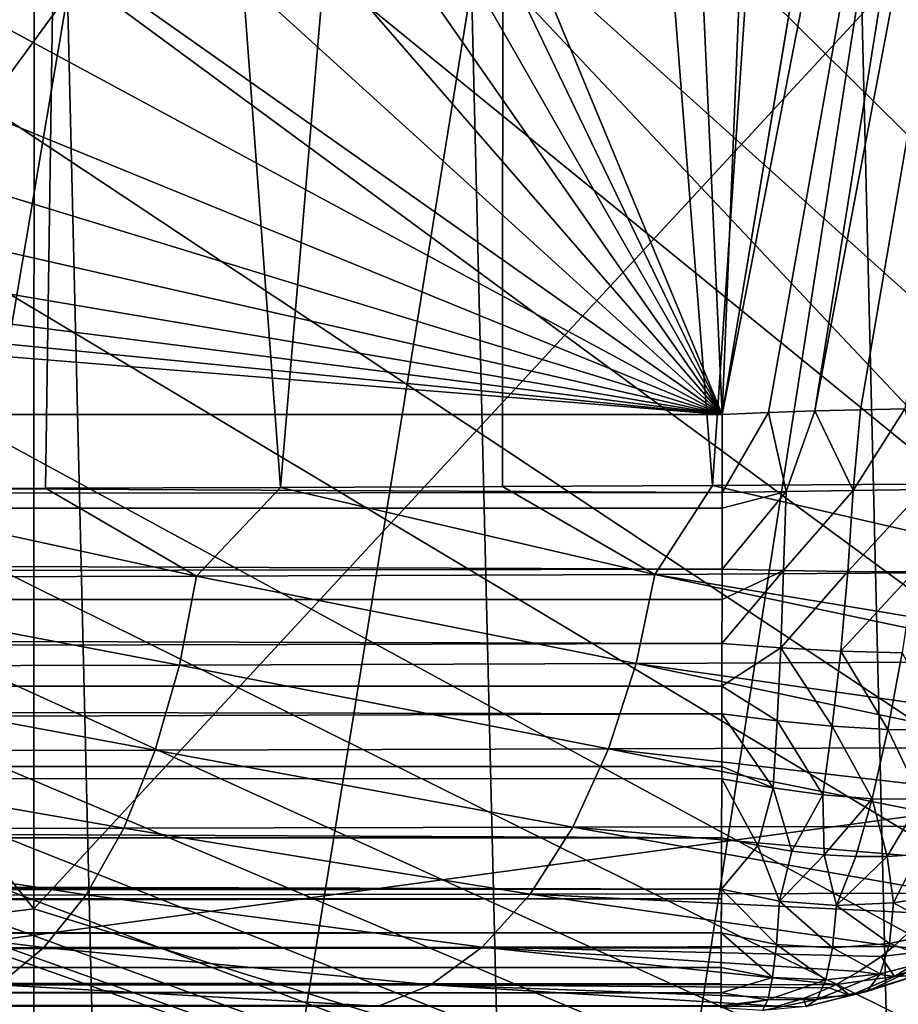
# Model space of a CAD drawing. Header units: metres. Extents: x -104 to 104, y -68 to 90.
# Tile 373 of 656: x 12.7 to 14.16, y -15.7 to -14.05. Entities that reach past the tile are written whole.
import ezdxf

# ---------------------------------------------------------------- set-up
doc = ezdxf.new("R2010")
doc.units = ezdxf.units.M
doc.layers.add('solid_FIT-BATH-153_SW0002', color=7, linetype='CONTINUOUS')

msp = doc.modelspace()

# ---------------------------------------------------------------- linework, layer by layer
at = {"layer": 'solid_FIT-BATH-153_SW0002'}
for points in [[(14.913816, 10.872436, -3.203498), (13.869938, -14.714112, -3.203498), (12.729892, 9.981179, -3.203498)], [(14.913816, 10.872436, -3.203498), (14.594555, -10.362661, -3.203498), (13.869938, -14.714112, -3.203498)], [(9.898127, -5.137311, -3.203498), (12.729892, 9.981179, -3.203498), (13.869938, -14.714112, -3.203498)], [(17.184942, -17.214111, 0.796502), (14.334521, 9.499496, 0.796502), (13.192942, 9.050648, 0.796502)], [(17.184942, -17.214111, 0.796502), (13.192942, 9.050648, 0.796502), (12.038979, 8.639775, 0.796502)], [(17.184942, -17.214111, 0.796502), (12.038979, 8.639775, 0.796502), (10.871763, 8.26669, 0.796502)], [(17.184942, -17.214111, 0.796502), (10.871763, 8.26669, 0.796502), (9.69239, 7.931559, 0.796502)], [(17.184942, -17.214111, 0.796502), (9.69239, 7.931559, 0.796502), (8.504291, 7.63539, 0.796502)], [(17.184942, -17.214111, 0.796502), (8.504291, 7.63539, 0.796502), (7.306127, 7.37792, 0.796502)], [(17.184942, -17.214111, 0.796502), (7.306127, 7.37792, 0.796502), (6.999918, -3.714088, 0.796502)], [(17.184942, -17.214111, 0.796502), (6.999918, -3.714088, 0.796502), (6.961664, -4.445391, 0.796502)], [(17.184942, -17.214111, 0.796502), (6.961664, -4.445391, 0.796502), (6.846977, -5.169706, 0.796502)], [(9.71818, -6.071251, -3.203498), (9.898127, -5.137311, -3.203498), (13.869938, -14.714112, -3.203498)], [(17.184942, -17.214111, 0.796502), (6.846977, -5.169706, 0.796502), (6.65729, -5.877312, 0.796502)], [(17.184942, -17.214111, 0.796502), (6.65729, -5.877312, 0.796502), (6.394936, -6.560861, 0.796502)], [(9.449957, -6.984927, -3.203498), (9.71818, -6.071251, -3.203498), (13.869938, -14.714112, -3.203498)], [(17.184942, -17.214111, 0.796502), (6.394936, -6.560861, 0.796502), (6.062229, -7.214024, 0.796502)], [(9.09618, -7.868401, -3.203498), (9.449957, -6.984927, -3.203498), (13.869938, -14.714112, -3.203498)], [(17.184942, -17.214111, 0.796502), (6.062229, -7.214024, 0.796502), (5.662942, -7.828754, 0.796502)], [(17.184942, -17.214111, 0.796502), (5.662942, -7.828754, 0.796502), (5.202155, -8.397757, 0.796502)], [(8.660405, -8.713721, -3.203498), (9.09618, -7.868401, -3.203498), (13.869938, -14.714112, -3.203498)], [(17.184942, -17.214111, 0.796502), (5.202155, -8.397757, 0.796502), (4.684192, -8.915861, 0.796502)], [(8.145891, -9.514494, -3.203498), (8.660405, -8.713721, -3.203498), (13.869938, -14.714112, -3.203498)], [(17.184942, -17.214111, 0.796502), (4.684192, -8.915861, 0.796502), (4.114249, -9.377369, 0.796502)], [(17.184942, -17.214111, 0.796502), (4.114249, -9.377369, 0.796502), (3.50004, -9.776173, 0.796502)], [(7.557286, -10.262883, -3.203498), (8.145891, -9.514494, -3.203498), (13.869938, -14.714112, -3.203498)], [(17.184942, -17.214111, 0.796502), (3.50004, -9.776173, 0.796502), (2.847568, -10.10871, 0.796502)], [(17.184942, -17.214111, 0.796502), (2.847568, -10.10871, 0.796502), (2.16292, -10.371561, 0.796502)], [(6.900944, -10.951199, -3.203498), (7.557286, -10.262883, -3.203498), (13.869938, -14.714112, -3.203498)], [(14.850377, -10.341372, -3.234629), (14.101131, -14.705997, -3.229605), (14.024604, -14.708193, -3.215166)], [(14.720926, -10.347561, -3.210855), (14.850377, -10.341372, -3.234629), (14.024604, -14.708193, -3.215166)], [(14.850377, -10.341372, -3.234629), (14.175202, -14.704363, -3.249339), (14.101131, -14.705997, -3.229605)], [(14.720926, -10.347561, -3.210855), (13.947099, -14.710914, -3.206419), (13.869938, -14.714112, -3.203498)], [(14.594555, -10.362661, -3.203498), (14.720926, -10.347561, -3.210855), (13.869938, -14.714112, -3.203498)], [(14.720926, -10.347561, -3.210855), (14.024604, -14.708193, -3.215166), (13.947099, -14.710914, -3.206419)], [(17.184942, -17.214111, 0.796502), (-2.162943, -10.371553, 0.796502), (-17.18494, -17.214111, 0.796502)], [(17.184942, -17.214111, 0.796502), (-1.455257, -10.561094, 0.796502), (-2.162943, -10.371553, 0.796502)], [(17.184942, -17.214111, 0.796502), (2.16292, -10.371561, 0.796502), (1.455235, -10.561099, 0.796502)], [(13.131864, -14.835881, -5.911146), (13.504753, -10.41197, -6.319306), (12.804074, -10.419325, -6.711635)], [(13.131864, -14.835881, -5.911146), (13.502887, -14.834221, -5.688417), (13.504753, -10.41197, -6.319306)], [(13.502887, -14.834221, -5.688417), (13.853792, -14.832434, -5.457222), (13.504753, -10.41197, -6.319306)], [(13.853792, -14.832434, -5.457222), (14.15428, -10.404615, -5.887609), (13.504753, -10.41197, -6.319306)], [(13.853792, -14.832434, -5.457222), (14.185562, -14.830565, -5.218215), (14.15428, -10.404615, -5.887609)], [(14.499393, -14.82865, -4.97189), (14.756357, -10.397345, -5.416484), (14.15428, -10.404615, -5.887609)], [(14.185562, -14.830565, -5.218215), (14.499393, -14.82865, -4.97189), (14.15428, -10.404615, -5.887609)], [(12.322422, -14.838719, -6.330129), (12.804074, -10.419325, -6.711635), (12.048536, -10.426596, -7.064651)], [(12.322422, -14.838719, -6.330129), (12.739142, -14.837385, -6.125079), (12.804074, -10.419325, -6.711635)], [(12.739142, -14.837385, -6.125079), (13.131864, -14.835881, -5.911146), (12.804074, -10.419325, -6.711635)], [(17.184942, -17.214111, 0.796502), (-0.732798, -10.675613, 0.796502), (-1.455257, -10.561094, 0.796502)], [(17.184942, -17.214111, 0.796502), (1.455235, -10.561099, 0.796502), (0.732782, -10.675615, 0.796502)], [(17.184942, -17.214111, 0.796502), (0, -10.714112, 0.796502), (-0.732798, -10.675613, 0.796502)], [(17.184942, -17.214111, 0.796502), (0.732782, -10.675615, 0.796502), (0, -10.714112, 0.796502)], [(6.181955, -11.574337, -3.203498), (6.900944, -10.951199, -3.203498), (13.869938, -14.714112, -3.203498)], [(14.752053, -15.308081, 15.437314), (14.752053, -11.006157, 15.559563), (11.063119, -11.393209, 15.552959)], [(12.721006, -11.302361, 12.552398), (12.719789, -15.540183, 12.431437), (9.539246, -11.567944, 12.548428)], [(15.902593, -12.101127, 12.527246), (12.719789, -15.540183, 12.431437), (12.721006, -11.302361, 12.552398)], [(14.752053, -15.308081, 15.437314), (11.063119, -11.393209, 15.552959), (11.063119, -15.809028, 15.427377)], [(5.406166, -12.126769, -3.203498), (6.181955, -11.574337, -3.203498), (13.869938, -14.714112, -3.203498)], [(12.719789, -15.540183, 12.431437), (9.538074, -15.940123, 12.423661), (9.539246, -11.567944, 12.548428)], [(15.902593, -12.101127, 12.527246), (15.901212, -16.522171, 12.396334), (12.719789, -15.540183, 12.431437)], [(4.582315, -12.602349, -3.203498), (5.406166, -12.126769, -3.203498), (13.869938, -14.714112, -3.203498)], [(3.717103, -12.997561, -3.203498), (4.582315, -12.602349, -3.203498), (13.869938, -14.714112, -3.203498)], [(2.817144, -13.309086, -3.203498), (3.717103, -12.997561, -3.203498), (13.869938, -14.714112, -3.203498)], [(1.892358, -13.533353, -3.203498), (2.817144, -13.309086, -3.203498), (13.869938, -14.714112, -3.203498)], [(0.951758, -13.66868, -3.203498), (1.892358, -13.533353, -3.203498), (13.869938, -14.714112, -3.203498)], [(0.951758, -13.66868, -3.203498), (13.869938, -14.714112, -3.203498), (-13.869938, -14.714112, -3.203498)], [(14.102005, -13.983687, -8.939995), (14.727792, -13.968354, -8.599817), (14.189486, -17.601559, -8.389138)], [(13.450799, -13.997853, -9.252837), (12.86279, -17.635036, -9.009022), (12.775881, -14.013131, -9.53756)], [(13.450799, -13.997853, -9.252837), (13.539042, -17.619005, -8.713109), (12.86279, -17.635036, -9.009022)], [(13.450799, -13.997853, -9.252837), (14.102005, -13.983687, -8.939995), (13.539042, -17.619005, -8.713109)], [(14.102005, -13.983687, -8.939995), (14.189486, -17.601559, -8.389138), (13.539042, -17.619005, -8.713109)], [(12.161168, -17.649626, -9.276894), (12.519205, -14.363978, -9.589138), (12.775881, -14.013131, -9.53756)], [(12.161168, -17.649626, -9.276894), (12.775881, -14.013131, -9.53756), (12.86279, -17.635036, -9.009022)], [(12.775881, -14.013131, -9.53756), (12.519205, -14.363978, -9.589138), (12.609638, -14.006146, -9.610172)], [(14.088758, -14.840873, -3.237438), (14.024604, -14.708193, -3.215166), (14.101131, -14.705997, -3.229605)], [(14.088758, -14.840873, -3.237438), (14.101131, -14.705997, -3.229605), (14.175202, -14.704363, -3.249339)], [(14.088758, -14.840873, -3.237438), (14.175202, -14.704363, -3.249339), (14.205908, -14.839501, -3.27372)], [(13.869773, -14.844116, -3.211985), (-13.869938, -14.714112, -3.203498), (13.869938, -14.714112, -3.203498)], [(-13.869739, -14.870073, -3.215735), (-13.869938, -14.714112, -3.203498), (13.869773, -14.844116, -3.211985)], [(13.869773, -14.844116, -3.211985), (13.869938, -14.714112, -3.203498), (13.947099, -14.710914, -3.206419)], [(13.976433, -14.842442, -3.217889), (13.869773, -14.844116, -3.211985), (13.947099, -14.710914, -3.206419)], [(13.976433, -14.842442, -3.217889), (13.947099, -14.710914, -3.206419), (14.024604, -14.708193, -3.215166)], [(13.976433, -14.842442, -3.217889), (14.024604, -14.708193, -3.215166), (14.088758, -14.840873, -3.237438)], [(12.991306, -14.984221, -5.954174), (12.739142, -14.837385, -6.125079), (12.322422, -14.838719, -6.330129)], [(12.991306, -14.984221, -5.954174), (13.131864, -14.835881, -5.911146), (12.739142, -14.837385, -6.125079)], [(12.991306, -14.984221, -5.954174), (13.757079, -14.981128, -5.486795), (13.131864, -14.835881, -5.911146)], [(13.757079, -14.981128, -5.486795), (13.502887, -14.834221, -5.688417), (13.131864, -14.835881, -5.911146)], [(13.757079, -14.981128, -5.486795), (13.853792, -14.832434, -5.457222), (13.502887, -14.834221, -5.688417)], [(13.757079, -14.981128, -5.486795), (14.478611, -14.977197, -4.947804), (13.853792, -14.832434, -5.457222)], [(14.478611, -14.977197, -4.947804), (14.185562, -14.830565, -5.218215), (13.853792, -14.832434, -5.457222)], [(-13.869739, -14.870073, -3.215735), (13.869773, -14.844116, -3.211985), (13.869738, -14.870423, -3.215791)], [(12.192239, -14.986464, -6.354141), (12.991306, -14.984221, -5.954174), (12.322422, -14.838719, -6.330129)], [(13.976433, -14.842442, -3.217889), (13.869594, -14.97256, -3.237473), (13.869738, -14.870423, -3.215791)], [(13.976433, -14.842442, -3.217889), (13.972492, -14.974921, -3.244209), (13.869594, -14.97256, -3.237473)], [(13.976433, -14.842442, -3.217889), (13.869738, -14.870423, -3.215791), (13.869773, -14.844116, -3.211985)], [(14.088758, -14.840873, -3.237438), (14.079657, -14.976624, -3.264892), (13.972492, -14.974921, -3.244209)], [(13.976433, -14.842442, -3.217889), (14.088758, -14.840873, -3.237438), (13.972492, -14.974921, -3.244209)], [(14.205908, -14.839501, -3.27372), (14.190582, -14.977139, -3.302286), (14.079657, -14.976624, -3.264892)], [(14.088758, -14.840873, -3.237438), (14.205908, -14.839501, -3.27372), (14.079657, -14.976624, -3.264892)], [(-13.869739, -14.870073, -3.215735), (13.869738, -14.870423, -3.215791), (13.869594, -14.97256, -3.237473)], [(-13.869517, -15.022828, -3.252344), (-13.869739, -14.870073, -3.215735), (13.869594, -14.97256, -3.237473)], [(-13.869517, -15.022828, -3.252344), (13.869594, -14.97256, -3.237473), (13.869516, -15.02307, -3.252423)], [(12.167592, -15.134528, -6.305833), (12.963274, -15.132602, -5.907799), (12.192239, -14.986464, -6.354141)], [(12.963274, -15.132602, -5.907799), (12.991306, -14.984221, -5.954174), (12.192239, -14.986464, -6.354141)], [(12.963274, -15.132602, -5.907799), (13.725847, -15.129926, -5.442635), (12.991306, -14.984221, -5.954174)], [(13.725847, -15.129926, -5.442635), (13.757079, -14.981128, -5.486795), (12.991306, -14.984221, -5.954174)], [(13.725847, -15.129926, -5.442635), (14.443972, -15.126696, -4.906796), (13.757079, -14.981128, -5.486795)], [(14.452514, -15.095931, -4.916962), (14.478611, -14.977197, -4.947804), (13.757079, -14.981128, -5.486795)], [(14.443972, -15.126696, -4.906796), (14.452514, -15.095931, -4.916962), (13.757079, -14.981128, -5.486795)], [(13.972492, -14.974921, -3.244209), (13.869399, -15.096602, -3.279539), (13.869516, -15.02307, -3.252423)], [(13.972492, -14.974921, -3.244209), (13.967505, -15.103651, -3.288039), (13.869399, -15.096602, -3.279539)], [(13.972492, -14.974921, -3.244209), (13.869516, -15.02307, -3.252423), (13.869594, -14.97256, -3.237473)], [(13.972492, -14.974921, -3.244209), (14.079657, -14.976624, -3.264892), (13.967505, -15.103651, -3.288039)], [(14.079657, -14.976624, -3.264892), (14.067811, -15.109307, -3.309952), (13.967505, -15.103651, -3.288039)], [(14.079657, -14.976624, -3.264892), (14.190582, -14.977139, -3.302286), (14.067811, -15.109307, -3.309952)], [(14.190582, -14.977139, -3.302286), (14.170409, -15.112313, -3.347873), (14.067811, -15.109307, -3.309952)], [(-13.869517, -15.022828, -3.252344), (13.869516, -15.02307, -3.252423), (13.869399, -15.096602, -3.279539)], [(-13.869278, -15.167968, -3.312423), (-13.869517, -15.022828, -3.252344), (13.869399, -15.096602, -3.279539)], [(-13.869278, -15.167968, -3.312423), (13.869399, -15.096602, -3.279539), (13.869278, -15.168164, -3.312523)], [(13.967505, -15.103651, -3.288039), (13.869278, -15.168164, -3.312523), (13.869399, -15.096602, -3.279539)], [(13.967505, -15.103651, -3.288039), (13.961613, -15.225658, -3.349108), (13.869278, -15.168164, -3.312523)], [(13.967505, -15.103651, -3.288039), (14.053737, -15.235009, -3.372633), (13.961613, -15.225658, -3.349108)], [(13.967505, -15.103651, -3.288039), (14.067811, -15.109307, -3.309952), (14.053737, -15.235009, -3.372633)], [(14.067811, -15.109307, -3.309952), (14.14642, -15.240435, -3.410444), (14.053737, -15.235009, -3.372633)], [(14.067811, -15.109307, -3.309952), (14.170409, -15.112313, -3.347873), (14.14642, -15.240435, -3.410444)], [(14.170409, -15.112313, -3.347873), (14.239891, -15.240873, -3.463862), (14.14642, -15.240435, -3.410444)], [(12.132184, -15.276587, -6.233702), (12.922633, -15.275039, -5.838509), (12.167592, -15.134528, -6.305833)], [(12.922633, -15.275039, -5.838509), (12.963274, -15.132602, -5.907799), (12.167592, -15.134528, -6.305833)], [(12.922633, -15.275039, -5.838509), (13.680018, -15.272866, -5.376776), (12.963274, -15.132602, -5.907799)], [(13.680018, -15.272866, -5.376776), (13.725847, -15.129926, -5.442635), (12.963274, -15.132602, -5.907799)], [(13.680018, -15.272866, -5.376776), (14.392711, -15.270431, -4.845392), (13.725847, -15.129926, -5.442635)], [(14.410175, -15.227347, -4.866374), (14.443972, -15.126696, -4.906796), (13.725847, -15.129926, -5.442635)], [(14.392711, -15.270431, -4.845392), (14.410175, -15.227347, -4.866374), (13.725847, -15.129926, -5.442635)], [(-13.869278, -15.167968, -3.312423), (13.869278, -15.168164, -3.312523), (13.869195, -15.214082, -3.337456)], [(-13.869025, -15.301906, -3.394487), (-13.869278, -15.167968, -3.312423), (13.869195, -15.214082, -3.337456)], [(13.961613, -15.225658, -3.349108), (13.869195, -15.214082, -3.337456), (13.869278, -15.168164, -3.312523)], [(-13.869025, -15.301906, -3.394487), (13.869195, -15.214082, -3.337456), (13.869025, -15.302002, -3.394557)], [(13.955027, -15.337975, -3.426405), (13.869025, -15.302002, -3.394557), (13.869195, -15.214082, -3.337456)], [(13.961613, -15.225658, -3.349108), (13.955027, -15.337975, -3.426405), (13.869195, -15.214082, -3.337456)], [(13.961613, -15.225658, -3.349108), (14.038203, -15.349463, -3.451946), (13.955027, -15.337975, -3.426405)], [(13.961613, -15.225658, -3.349108), (14.053737, -15.235009, -3.372633), (14.038203, -15.349463, -3.451946)], [(14.053737, -15.235009, -3.372633), (14.120166, -15.356014, -3.488851), (14.038203, -15.349463, -3.451946)], [(14.053737, -15.235009, -3.372633), (14.14642, -15.240435, -3.410444), (14.120166, -15.356014, -3.488851)], [(14.14642, -15.240435, -3.410444), (14.202075, -15.356733, -3.538246), (14.120166, -15.356014, -3.488851)], [(14.14642, -15.240435, -3.410444), (14.239891, -15.240873, -3.463862), (14.202075, -15.356733, -3.538246)], [(12.086689, -15.406293, -6.139308), (12.870168, -15.405148, -5.74778), (12.132184, -15.276587, -6.233702)], [(12.870168, -15.405148, -5.74778), (12.922633, -15.275039, -5.838509), (12.132184, -15.276587, -6.233702)], [(12.870168, -15.405148, -5.74778), (13.620525, -15.403518, -5.290566), (12.922633, -15.275039, -5.838509)], [(13.620525, -15.403518, -5.290566), (13.680018, -15.272866, -5.376776), (12.922633, -15.275039, -5.838509)], [(13.620525, -15.403518, -5.290566), (14.325964, -15.401832, -4.764825), (13.680018, -15.272866, -5.376776)], [(14.354794, -15.350405, -4.799686), (14.392711, -15.270431, -4.845392), (13.680018, -15.272866, -5.376776)], [(14.325964, -15.401832, -4.764825), (14.354794, -15.350405, -4.799686), (13.680018, -15.272866, -5.376776)], [(-13.869025, -15.301906, -3.394487), (13.868982, -15.322957, -3.410209), (13.868763, -15.421219, -3.496392)], [(-13.868763, -15.421219, -3.496392), (-13.869025, -15.301906, -3.394487), (13.868763, -15.421219, -3.496392)], [(-13.869025, -15.301906, -3.394487), (13.869025, -15.302002, -3.394557), (13.868982, -15.322957, -3.410209)], [(14.752053, -19.485928, 15.303171), (14.752053, -15.308081, 15.437314), (11.063119, -15.809028, 15.427377)], [(13.955027, -15.337975, -3.426405), (13.868982, -15.322957, -3.410209), (13.869025, -15.302002, -3.394557)], [(13.929131, -15.434119, -3.512433), (13.868763, -15.421219, -3.496392), (13.868982, -15.322957, -3.410209)], [(13.955027, -15.337975, -3.426405), (13.929131, -15.434119, -3.512433), (13.868982, -15.322957, -3.410209)], [(13.955027, -15.337975, -3.426405), (13.98597, -15.443614, -3.531556), (13.929131, -15.434119, -3.512433)], [(13.955027, -15.337975, -3.426405), (14.038203, -15.349463, -3.451946), (13.98597, -15.443614, -3.531556)], [(14.038203, -15.349463, -3.451946), (14.040434, -15.44978, -3.554276), (13.98597, -15.443614, -3.531556)], [(14.038203, -15.349463, -3.451946), (14.120166, -15.356014, -3.488851), (14.040434, -15.44978, -3.554276)], [(14.120166, -15.356014, -3.488851), (14.093329, -15.452702, -3.580902), (14.040434, -15.44978, -3.554276)], [(14.120166, -15.356014, -3.488851), (14.145368, -15.452508, -3.611698), (14.093329, -15.452702, -3.580902)], [(14.120166, -15.356014, -3.488851), (14.202075, -15.356733, -3.538246), (14.145368, -15.452508, -3.611698)], [(14.202075, -15.356733, -3.538246), (14.197187, -15.449317, -3.646968), (14.145368, -15.452508, -3.611698)], [(12.032413, -15.517245, -6.025691), (12.807405, -15.516483, -5.63852), (12.086689, -15.406293, -6.139308)], [(12.807405, -15.516483, -5.63852), (12.870168, -15.405148, -5.74778), (12.086689, -15.406293, -6.139308)], [(12.807405, -15.516483, -5.63852), (13.549167, -15.51538, -5.18671), (12.870168, -15.405148, -5.74778)], [(13.549167, -15.51538, -5.18671), (13.620525, -15.403518, -5.290566), (12.870168, -15.405148, -5.74778)], [(13.549167, -15.51538, -5.18671), (14.246337, -15.513755, -4.668191), (13.620525, -15.403518, -5.290566)], [(14.287938, -15.460116, -4.718726), (14.325964, -15.401832, -4.764825), (13.620525, -15.403518, -5.290566)], [(14.246337, -15.513755, -4.668191), (14.287938, -15.460116, -4.718726), (13.620525, -15.403518, -5.290566)], [(13.868541, -15.507369, -3.594612), (-13.868763, -15.421219, -3.496392), (13.868763, -15.421219, -3.496392)], [(13.868541, -15.507369, -3.594612), (-13.868629, -15.474462, -3.553984), (-13.868763, -15.421219, -3.496392)], [(13.929131, -15.434119, -3.512433), (13.868541, -15.507369, -3.594612), (13.868763, -15.421219, -3.496392)], [(13.965804, -15.527379, -3.634235), (13.868541, -15.507369, -3.594612), (13.929131, -15.434119, -3.512433)], [(13.965804, -15.527379, -3.634235), (13.929131, -15.434119, -3.512433), (13.98597, -15.443614, -3.531556)], [(13.965804, -15.527379, -3.634235), (13.98597, -15.443614, -3.531556), (14.040434, -15.44978, -3.554276)], [(13.965804, -15.527379, -3.634235), (14.040434, -15.44978, -3.554276), (14.061028, -15.534612, -3.684383)], [(14.061028, -15.534612, -3.684383), (14.040434, -15.44978, -3.554276), (14.093329, -15.452702, -3.580902)], [(14.061028, -15.534612, -3.684383), (14.093329, -15.452702, -3.580902), (14.145368, -15.452508, -3.611698)], [(14.061028, -15.534612, -3.684383), (14.145368, -15.452508, -3.611698), (14.15603, -15.529991, -3.746394)], [(14.15603, -15.529991, -3.746394), (14.145368, -15.452508, -3.611698), (14.197187, -15.449317, -3.646968)], [(14.15603, -15.529991, -3.746394), (14.197187, -15.449317, -3.646968), (14.25045, -15.514641, -3.820343)], [(13.868541, -15.507369, -3.594612), (-13.868498, -15.523052, -3.615607), (-13.868629, -15.474462, -3.553984)], [(13.868541, -15.507369, -3.594612), (13.868497, -15.523108, -3.615685), (-13.868498, -15.523052, -3.615607)], [(13.868541, -15.507369, -3.594612), (13.868328, -15.580133, -3.703492), (13.868497, -15.523108, -3.615685)], [(13.960498, -15.599403, -3.754335), (13.868328, -15.580133, -3.703492), (13.868541, -15.507369, -3.594612)], [(13.965804, -15.527379, -3.634235), (13.960498, -15.599403, -3.754335), (13.868541, -15.507369, -3.594612)], [(13.868497, -15.523108, -3.615685), (-13.868371, -15.566686, -3.680892), (-13.868498, -15.523052, -3.615607)], [(13.868497, -15.523108, -3.615685), (13.868328, -15.580133, -3.703492), (-13.868371, -15.566686, -3.680892)], [(11.971422, -15.605023, -5.897491), (12.736758, -15.604589, -5.515183), (12.032413, -15.517245, -6.025691)], [(12.736758, -15.604589, -5.515183), (12.807405, -15.516483, -5.63852), (12.032413, -15.517245, -6.025691)], [(12.736758, -15.604589, -5.515183), (13.468762, -15.603946, -5.069391), (12.807405, -15.516483, -5.63852)], [(13.468762, -15.603946, -5.069391), (13.549167, -15.51538, -5.18671), (12.807405, -15.516483, -5.63852)], [(13.468762, -15.603946, -5.069391), (14.156075, -15.603028, -4.558149), (13.549167, -15.51538, -5.18671)], [(14.215761, -15.547718, -4.630971), (14.246337, -15.513755, -4.668191), (13.549167, -15.51538, -5.18671)], [(14.156075, -15.603028, -4.558149), (14.215761, -15.547718, -4.630971), (13.549167, -15.51538, -5.18671)], [(13.965804, -15.527379, -3.634235), (14.054132, -15.605131, -3.816172), (13.960498, -15.599403, -3.754335)], [(13.965804, -15.527379, -3.634235), (14.061028, -15.534612, -3.684383), (14.054132, -15.605131, -3.816172)], [(14.15603, -15.529991, -3.746394), (14.25045, -15.514641, -3.820343), (14.243587, -15.577844, -3.970238)], [(12.719789, -15.540183, 12.431437), (12.718446, -19.656033, 12.298944), (9.538074, -15.940123, 12.423661)], [(15.901212, -16.522171, 12.396334), (12.718446, -19.656033, 12.298944), (12.719789, -15.540183, 12.431437)], [(14.061028, -15.534612, -3.684383), (14.149123, -15.597714, -3.888619), (14.054132, -15.605131, -3.816172)], [(14.061028, -15.534612, -3.684383), (14.15603, -15.529991, -3.746394), (14.149123, -15.597714, -3.888619)], [(14.15603, -15.529991, -3.746394), (14.243587, -15.577844, -3.970238), (14.149123, -15.597714, -3.888619)], [(14.229289, -15.608716, -4.464953), (14.215761, -15.547718, -4.630971), (14.156075, -15.603028, -4.558149)], [(13.868328, -15.580133, -3.703492), (-13.868247, -15.605087, -3.749446), (-13.868371, -15.566686, -3.680892)], [(14.149123, -15.597714, -3.888619), (14.243587, -15.577844, -3.970238), (14.2245, -15.625216, -4.11843)], [(13.868328, -15.580133, -3.703492), (13.868246, -15.605109, -3.74949), (-13.868247, -15.605087, -3.749446)], [(13.868328, -15.580133, -3.703492), (13.868127, -15.638051, -3.820959), (13.868246, -15.605109, -3.74949)], [(13.953843, -15.654721, -3.881815), (13.868127, -15.638051, -3.820959), (13.868328, -15.580133, -3.703492)], [(13.960498, -15.599403, -3.754335), (13.953843, -15.654721, -3.881815), (13.868328, -15.580133, -3.703492)], [(13.868246, -15.605109, -3.74949), (-13.868127, -15.637991, -3.820813), (-13.868247, -15.605087, -3.749446)], [(13.868246, -15.605109, -3.74949), (13.868127, -15.638051, -3.820959), (-13.868127, -15.637991, -3.820813)], [(12.661508, -15.666988, -5.383747), (12.736758, -15.604589, -5.515183), (11.971422, -15.605023, -5.897491)], [(12.661508, -15.666988, -5.383747), (13.383125, -15.666699, -4.94424), (12.736758, -15.604589, -5.515183)], [(13.383125, -15.666699, -4.94424), (13.468762, -15.603946, -5.069391), (12.736758, -15.604589, -5.515183)], [(13.383125, -15.666699, -4.94424), (14.060054, -15.666289, -4.440561), (13.468762, -15.603946, -5.069391)], [(14.135174, -15.619349, -4.532596), (14.156075, -15.603028, -4.558149), (13.468762, -15.603946, -5.069391)], [(14.098081, -15.644755, -4.487187), (14.135174, -15.619349, -4.532596), (13.468762, -15.603946, -5.069391)], [(14.060054, -15.666289, -4.440561), (14.098081, -15.644755, -4.487187), (13.468762, -15.603946, -5.069391)], [(13.960498, -15.599403, -3.754335), (14.042834, -15.658404, -3.952987), (13.953843, -15.654721, -3.881815)], [(13.960498, -15.599403, -3.754335), (14.054132, -15.605131, -3.816172), (14.042834, -15.658404, -3.952987)], [(14.054132, -15.605131, -3.816172), (14.133882, -15.648602, -4.03271), (14.042834, -15.658404, -3.952987)], [(14.054132, -15.605131, -3.816172), (14.149123, -15.597714, -3.888619), (14.133882, -15.648602, -4.03271)], [(14.149123, -15.597714, -3.888619), (14.2245, -15.625216, -4.11843), (14.133882, -15.648602, -4.03271)], [(14.229289, -15.608716, -4.464953), (14.156075, -15.603028, -4.558149), (14.135174, -15.619349, -4.532596)], [(14.157637, -15.653194, -4.385327), (14.229289, -15.608716, -4.464953), (14.135174, -15.619349, -4.532596)], [(14.275427, -15.610099, -4.34205), (14.229289, -15.608716, -4.464953), (14.157637, -15.653194, -4.385327)], [(14.195104, -15.651095, -4.256855), (14.275427, -15.610099, -4.34205), (14.157637, -15.653194, -4.385327)], [(14.157637, -15.653194, -4.385327), (14.135174, -15.619349, -4.532596), (14.098081, -15.644755, -4.487187)], [(14.2245, -15.625216, -4.11843), (14.195104, -15.651095, -4.256855), (14.111588, -15.678164, -4.171721)], [(14.133882, -15.648602, -4.03271), (14.2245, -15.625216, -4.11843), (14.111588, -15.678164, -4.171721)], [(13.868011, -15.665174, -3.894497), (-13.868011, -15.665189, -3.894545), (-13.868127, -15.637991, -3.820813)], [(13.868127, -15.638051, -3.820959), (13.868011, -15.665174, -3.894497), (-13.868127, -15.637991, -3.820813)], [(13.868127, -15.638051, -3.820959), (13.867935, -15.680122, -3.944994), (13.868011, -15.665174, -3.894497)], [(13.953843, -15.654721, -3.881815), (13.867935, -15.680122, -3.944994), (13.868127, -15.638051, -3.820959)], [(13.953843, -15.654721, -3.881815), (13.946052, -15.691786, -4.013389), (13.867935, -15.680122, -3.944994)], [(13.953843, -15.654721, -3.881815), (14.042834, -15.658404, -3.952987), (13.946052, -15.691786, -4.013389)], [(14.042834, -15.658404, -3.952987), (14.027793, -15.691509, -4.089678), (13.946052, -15.691786, -4.013389)], [(14.133882, -15.648602, -4.03271), (14.111588, -15.678164, -4.171721), (14.027793, -15.691509, -4.089678)], [(14.042834, -15.658404, -3.952987), (14.133882, -15.648602, -4.03271), (14.027793, -15.691509, -4.089678)], [(14.157637, -15.653194, -4.385327), (14.098081, -15.644755, -4.487187), (14.060054, -15.666289, -4.440561)], [(14.083862, -15.684645, -4.304312), (14.157637, -15.653194, -4.385327), (14.060054, -15.666289, -4.440561)], [(14.195104, -15.651095, -4.256855), (14.157637, -15.653194, -4.385327), (14.083862, -15.684645, -4.304312)], [(14.111588, -15.678164, -4.171721), (14.195104, -15.651095, -4.256855), (14.083862, -15.684645, -4.304312)], [(13.868011, -15.665174, -3.894497), (13.867935, -15.680122, -3.944994), (-13.868011, -15.665189, -3.894545)], [(13.867935, -15.680122, -3.944994), (-13.867897, -15.686512, -3.970177), (-13.868011, -15.665189, -3.894545)], [(12.584771, -15.702814, -5.249977), (13.295882, -15.702742, -4.816711), (12.661508, -15.666988, -5.383747)], [(13.295882, -15.702742, -4.816711), (13.383125, -15.666699, -4.94424), (12.661508, -15.666988, -5.383747)], [(13.295882, -15.702742, -4.816711), (13.96236, -15.702646, -4.320467), (13.383125, -15.666699, -4.94424)], [(14.048722, -15.671865, -4.426653), (14.060054, -15.666289, -4.440561), (13.383125, -15.666699, -4.94424)], [(14.005825, -15.689672, -4.373951), (14.048722, -15.671865, -4.426653), (13.383125, -15.666699, -4.94424)], [(13.96236, -15.702646, -4.320467), (14.005825, -15.689672, -4.373951), (13.383125, -15.666699, -4.94424)], [(14.083862, -15.684645, -4.304312), (14.048722, -15.671865, -4.426653), (14.005825, -15.689672, -4.373951)], [(14.083862, -15.684645, -4.304312), (14.060054, -15.666289, -4.440561), (14.048722, -15.671865, -4.426653)], [(13.867935, -15.680122, -3.944994), (13.867791, -15.701806, -4.047099), (-13.867897, -15.686512, -3.970177)], [(13.867791, -15.701806, -4.047099), (-13.867786, -15.701821, -4.047194), (-13.867897, -15.686512, -3.970177)], [(13.946052, -15.691786, -4.013389), (13.867756, -15.705621, -4.073458), (13.867791, -15.701806, -4.047099)], [(13.946052, -15.691786, -4.013389), (13.937405, -15.709914, -4.146556), (13.867756, -15.705621, -4.073458)], [(13.946052, -15.691786, -4.013389), (13.867791, -15.701806, -4.047099), (13.867935, -15.680122, -3.944994)], [(14.027793, -15.691509, -4.089678), (14.009884, -15.703315, -4.224059), (13.937405, -15.709914, -4.146556)], [(13.946052, -15.691786, -4.013389), (14.027793, -15.691509, -4.089678), (13.937405, -15.709914, -4.146556)], [(14.009884, -15.703315, -4.224059), (14.005825, -15.689672, -4.373951), (13.96236, -15.702646, -4.320467)], [(14.009884, -15.703315, -4.224059), (14.083862, -15.684645, -4.304312), (14.005825, -15.689672, -4.373951)], [(14.111588, -15.678164, -4.171721), (14.083862, -15.684645, -4.304312), (14.009884, -15.703315, -4.224059)], [(14.027793, -15.691509, -4.089678), (14.111588, -15.678164, -4.171721), (14.009884, -15.703315, -4.224059)]]:
    msp.add_3dface(points, dxfattribs=at)

doc.saveas('drawing.dxf')
